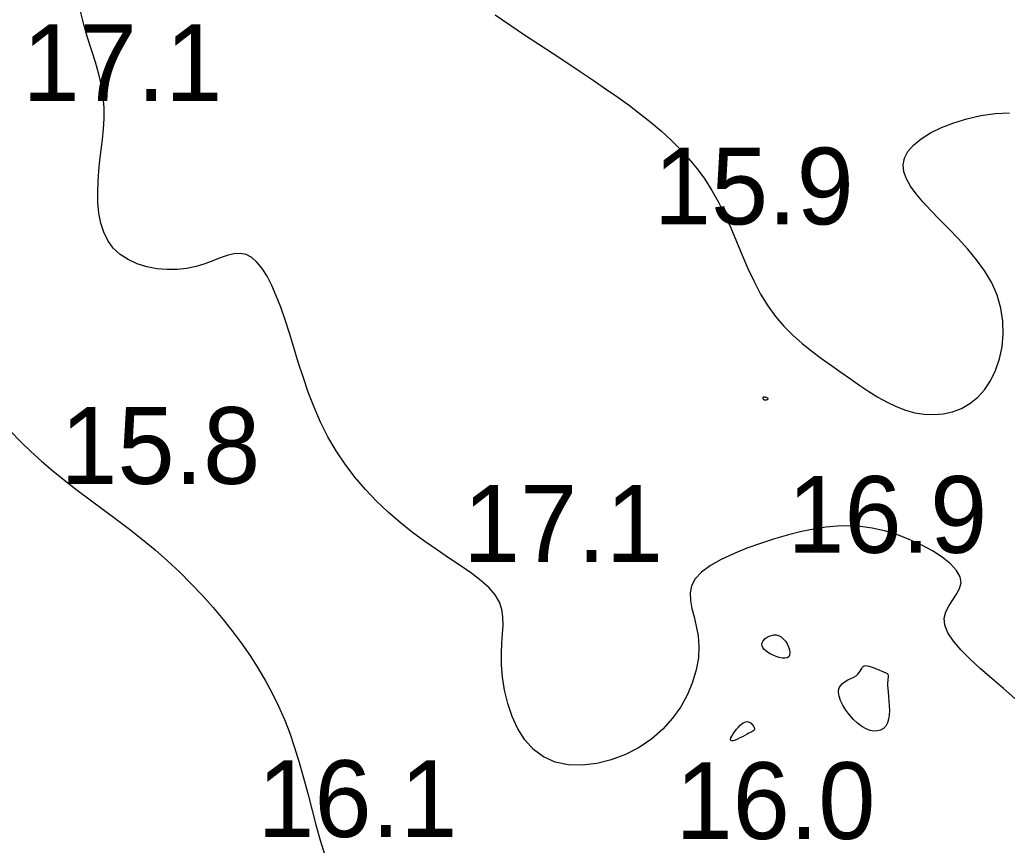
# Model space of a CAD drawing. Extents: x 3040093 to 3056816, y 408076 to 509144.
# Drawn here: x 3046214.4 to 3046278.7, y 435117.4 to 435171.2 of the extents above; entities that cross this region are included whole.
import ezdxf

# ---------------------------------------------------------------- set-up
doc = ezdxf.new("R2010")
doc.units = 0
doc.layers.add('V-CHAN-CONT-EL17', color=7, linetype='Continuous')
doc.layers.add('V-TOPO-SOUN-0610', color=7, linetype='Continuous')

msp = doc.modelspace()

# ---------------------------------------------------------------- linework, layer by layer
at = {"layer": 'V-CHAN-CONT-EL17'}
for points in [[(3046279.165, 435126.972), (3046278.418, 435127.618), (3046277.667, 435128.261), (3046276.939, 435128.896), (3046276.261, 435129.517), (3046275.661, 435130.117), (3046275.165, 435130.691), (3046274.803, 435131.232), (3046274.599, 435131.734), (3046274.571, 435132.194), (3046274.682, 435132.618), (3046274.885, 435133.015), (3046275.133, 435133.393), (3046275.377, 435133.762), (3046275.569, 435134.129), (3046275.664, 435134.505), (3046275.612, 435134.897), (3046275.378, 435135.31), (3046274.979, 435135.737), (3046274.441, 435136.165), (3046273.794, 435136.581), (3046273.065, 435136.973), (3046272.282, 435137.329), (3046271.474, 435137.637), (3046270.668, 435137.884), (3046269.885, 435138.061), (3046269.124, 435138.17), (3046268.372, 435138.214), (3046267.621, 435138.197), (3046266.86, 435138.125), (3046266.079, 435138.001), (3046265.268, 435137.829), (3046264.418, 435137.614), (3046263.525, 435137.359), (3046262.611, 435137.068), (3046261.706, 435136.745), (3046260.84, 435136.393), (3046260.042, 435136.015), (3046259.341, 435135.614), (3046258.767, 435135.194), (3046258.349, 435134.758), (3046258.107, 435134.308), (3046258.014, 435133.84), (3046258.035, 435133.349), (3046258.134, 435132.828), (3046258.276, 435132.273), (3046258.425, 435131.679), (3046258.545, 435131.039), (3046258.599, 435130.348), (3046258.56, 435129.605), (3046258.42, 435128.824), (3046258.181, 435128.022), (3046257.843, 435127.218), (3046257.407, 435126.428), (3046256.874, 435125.671), (3046256.245, 435124.965), (3046255.52, 435124.327), (3046254.703, 435123.775), (3046253.817, 435123.318), (3046252.887, 435122.968), (3046251.939, 435122.733), (3046250.998, 435122.624), (3046250.09, 435122.651), (3046249.241, 435122.824), (3046248.475, 435123.153), (3046247.814, 435123.64), (3046247.257, 435124.263), (3046246.798, 435124.991), (3046246.429, 435125.794), (3046246.146, 435126.643), (3046245.942, 435127.507), (3046245.811, 435128.356), (3046245.747, 435129.161), (3046245.74, 435129.897), (3046245.769, 435130.567), (3046245.81, 435131.18), (3046245.838, 435131.745), (3046245.828, 435132.271), (3046245.756, 435132.767), (3046245.598, 435133.242), (3046245.328, 435133.706), (3046244.929, 435134.166), (3046244.414, 435134.628), (3046243.801, 435135.099), (3046243.109, 435135.584), (3046242.357, 435136.089), (3046241.565, 435136.62), (3046240.751, 435137.181), (3046239.934, 435137.779), (3046239.131, 435138.419), (3046238.351, 435139.1), (3046237.597, 435139.822), (3046236.877, 435140.583), (3046236.195, 435141.384), (3046235.557, 435142.224), (3046234.968, 435143.1), (3046234.435, 435144.014), (3046233.959, 435144.961), (3046233.536, 435145.932), (3046233.157, 435146.917), (3046232.815, 435147.902), (3046232.5, 435148.877), (3046232.206, 435149.829), (3046231.923, 435150.748), (3046231.644, 435151.622), (3046231.361, 435152.44), (3046231.072, 435153.192), (3046230.776, 435153.871), (3046230.469, 435154.469), (3046230.15, 435154.976), (3046229.817, 435155.386), (3046229.47, 435155.689), (3046229.104, 435155.877), (3046228.719, 435155.948), (3046228.312, 435155.919), (3046227.881, 435155.815), (3046227.422, 435155.658), (3046226.932, 435155.472), (3046226.41, 435155.28), (3046225.852, 435155.106), (3046225.255, 435154.973), (3046224.62, 435154.901), (3046223.961, 435154.894), (3046223.295, 435154.955), (3046222.639, 435155.084), (3046222.01, 435155.282), (3046221.426, 435155.549), (3046220.902, 435155.889), (3046220.458, 435156.3), (3046220.104, 435156.784), (3046219.837, 435157.33), (3046219.647, 435157.928), (3046219.524, 435158.568), (3046219.459, 435159.238), (3046219.442, 435159.929), (3046219.465, 435160.629), (3046219.518, 435161.329), (3046219.591, 435162.019), (3046219.672, 435162.701), (3046219.751, 435163.38), (3046219.816, 435164.061), (3046219.855, 435164.747), (3046219.857, 435165.442), (3046219.809, 435166.152), (3046219.702, 435166.88), (3046219.527, 435167.63), (3046219.302, 435168.403), (3046219.047, 435169.2), (3046218.783, 435170.02), (3046218.531, 435170.865), (3046218.313, 435171.734)], [(3046245.333, 435171.49), (3046246.284, 435170.835), (3046247.232, 435170.195), (3046248.171, 435169.572), (3046249.093, 435168.965), (3046249.99, 435168.375), (3046250.861, 435167.8), (3046251.705, 435167.236), (3046252.52, 435166.68), (3046253.307, 435166.129), (3046254.064, 435165.58), (3046254.79, 435165.03), (3046255.485, 435164.474), (3046256.147, 435163.911), (3046256.777, 435163.333), (3046257.374, 435162.737), (3046257.939, 435162.117), (3046258.471, 435161.467), (3046258.971, 435160.781), (3046259.44, 435160.055), (3046259.876, 435159.283), (3046260.282, 435158.463), (3046260.665, 435157.606), (3046261.037, 435156.728), (3046261.408, 435155.843), (3046261.786, 435154.966), (3046262.183, 435154.113), (3046262.609, 435153.298), (3046263.072, 435152.537), (3046263.582, 435151.84), (3046264.132, 435151.203), (3046264.715, 435150.619), (3046265.323, 435150.079), (3046265.948, 435149.576), (3046266.582, 435149.102), (3046267.217, 435148.649), (3046267.845, 435148.209), (3046268.46, 435147.776), (3046269.065, 435147.357), (3046269.661, 435146.959), (3046270.253, 435146.59), (3046270.844, 435146.26), (3046271.438, 435145.975), (3046272.038, 435145.744), (3046272.647, 435145.575), (3046273.267, 435145.476), (3046273.891, 435145.451), (3046274.509, 435145.504), (3046275.113, 435145.638), (3046275.693, 435145.857), (3046276.239, 435146.166), (3046276.744, 435146.566), (3046277.197, 435147.063), (3046277.59, 435147.657), (3046277.915, 435148.334), (3046278.165, 435149.078), (3046278.332, 435149.872), (3046278.408, 435150.7), (3046278.386, 435151.545), (3046278.259, 435152.392), (3046278.018, 435153.223), (3046277.663, 435154.024), (3046277.209, 435154.793), (3046276.68, 435155.531), (3046276.098, 435156.237), (3046275.485, 435156.912), (3046274.864, 435157.556), (3046274.257, 435158.168), (3046273.687, 435158.75), (3046273.174, 435159.302), (3046272.732, 435159.827), (3046272.372, 435160.327), (3046272.106, 435160.807), (3046271.944, 435161.269), (3046271.899, 435161.717), (3046271.981, 435162.153), (3046272.202, 435162.582), (3046272.568, 435163.004), (3046273.068, 435163.413), (3046273.683, 435163.798), (3046274.397, 435164.151), (3046275.191, 435164.462), (3046276.048, 435164.723), (3046276.952, 435164.924), (3046277.884, 435165.055), (3046278.828, 435165.11)], [(3046213.777, 435144.345), (3046214.415, 435143.703), (3046215.085, 435143.06), (3046215.789, 435142.419), (3046216.529, 435141.784), (3046217.307, 435141.156), (3046218.116, 435140.532), (3046218.948, 435139.908), (3046219.796, 435139.28), (3046220.652, 435138.643), (3046221.508, 435137.993), (3046222.356, 435137.326), (3046223.188, 435136.638), (3046223.998, 435135.926), (3046224.783, 435135.192), (3046225.539, 435134.439), (3046226.267, 435133.671), (3046226.962, 435132.891), (3046227.624, 435132.103), (3046228.25, 435131.31), (3046228.838, 435130.517), (3046229.386, 435129.724), (3046229.897, 435128.927), (3046230.371, 435128.122), (3046230.812, 435127.303), (3046231.22, 435126.463), (3046231.597, 435125.599), (3046231.946, 435124.703), (3046232.268, 435123.771), (3046232.567, 435122.801), (3046232.848, 435121.8), (3046233.119, 435120.78), (3046233.386, 435119.755), (3046233.657, 435118.734), (3046233.938, 435117.73), (3046234.238, 435116.756)]]:
    msp.add_lwpolyline(points, dxfattribs=at)
for points in [[(3046262.935, 435146.408), (3046262.971, 435146.413), (3046263.006, 435146.421), (3046263.039, 435146.432), (3046263.067, 435146.445), (3046263.088, 435146.46), (3046263.1, 435146.476), (3046263.101, 435146.493), (3046263.09, 435146.51), (3046263.067, 435146.526), (3046263.037, 435146.542), (3046263.001, 435146.556), (3046262.961, 435146.568), (3046262.92, 435146.577), (3046262.881, 435146.584), (3046262.845, 435146.587), (3046262.816, 435146.586), (3046262.792, 435146.582), (3046262.773, 435146.574), (3046262.76, 435146.564), (3046262.752, 435146.551), (3046262.748, 435146.537), (3046262.748, 435146.521), (3046262.751, 435146.505), (3046262.758, 435146.488), (3046262.768, 435146.471), (3046262.782, 435146.455), (3046262.798, 435146.44), (3046262.819, 435146.427), (3046262.842, 435146.417), (3046262.87, 435146.41), (3046262.901, 435146.407)], [(3046262.914, 435130.862), (3046263.03, 435130.947), (3046263.164, 435131.019), (3046263.311, 435131.073), (3046263.466, 435131.102), (3046263.626, 435131.101), (3046263.787, 435131.063), (3046263.942, 435130.984), (3046264.089, 435130.859), (3046264.223, 435130.7), (3046264.337, 435130.516), (3046264.427, 435130.322), (3046264.488, 435130.129), (3046264.514, 435129.949), (3046264.501, 435129.794), (3046264.443, 435129.677), (3046264.337, 435129.607), (3046264.192, 435129.581), (3046264.017, 435129.591), (3046263.824, 435129.633), (3046263.621, 435129.699), (3046263.42, 435129.783), (3046263.232, 435129.88), (3046263.065, 435129.981), (3046262.929, 435130.083), (3046262.824, 435130.184), (3046262.751, 435130.285), (3046262.707, 435130.384), (3046262.693, 435130.482), (3046262.708, 435130.579), (3046262.75, 435130.675), (3046262.819, 435130.769)], [(3046270.462, 435128.764), (3046270.565, 435128.723), (3046270.655, 435128.686), (3046270.733, 435128.652), (3046270.797, 435128.618), (3046270.848, 435128.584), (3046270.885, 435128.548), (3046270.909, 435128.507), (3046270.919, 435128.461), (3046270.918, 435128.405), (3046270.911, 435128.334), (3046270.9, 435128.245), (3046270.888, 435128.132), (3046270.881, 435127.992), (3046270.879, 435127.82), (3046270.889, 435127.612), (3046270.91, 435127.365), (3046270.938, 435127.087), (3046270.966, 435126.79), (3046270.988, 435126.483), (3046270.996, 435126.177), (3046270.983, 435125.882), (3046270.944, 435125.609), (3046270.87, 435125.369), (3046270.758, 435125.169), (3046270.609, 435125.015), (3046270.428, 435124.907), (3046270.22, 435124.848), (3046269.989, 435124.839), (3046269.74, 435124.883), (3046269.477, 435124.981), (3046269.204, 435125.136), (3046268.928, 435125.347), (3046268.656, 435125.604), (3046268.4, 435125.894), (3046268.167, 435126.203), (3046267.97, 435126.52), (3046267.816, 435126.831), (3046267.716, 435127.123), (3046267.68, 435127.384), (3046267.713, 435127.604), (3046267.806, 435127.786), (3046267.944, 435127.937), (3046268.114, 435128.063), (3046268.301, 435128.171), (3046268.492, 435128.266), (3046268.672, 435128.357), (3046268.828, 435128.448), (3046268.948, 435128.545), (3046269.038, 435128.646), (3046269.105, 435128.746), (3046269.156, 435128.841), (3046269.2, 435128.927), (3046269.244, 435129), (3046269.295, 435129.056), (3046269.362, 435129.091), (3046269.45, 435129.102), (3046269.558, 435129.092), (3046269.679, 435129.064), (3046269.81, 435129.024), (3046269.947, 435128.974), (3046270.085, 435128.919), (3046270.22, 435128.863), (3046270.347, 435128.81)], [(3046261.387, 435125.313), (3046261.486, 435125.381), (3046261.576, 435125.426), (3046261.659, 435125.45), (3046261.735, 435125.456), (3046261.805, 435125.446), (3046261.87, 435125.423), (3046261.931, 435125.389), (3046261.988, 435125.346), (3046262.041, 435125.297), (3046262.088, 435125.243), (3046262.129, 435125.187), (3046262.162, 435125.13), (3046262.187, 435125.075), (3046262.203, 435125.024), (3046262.209, 435124.977), (3046262.203, 435124.938), (3046262.184, 435124.903), (3046262.151, 435124.87), (3046262.103, 435124.836), (3046262.038, 435124.799), (3046261.955, 435124.755), (3046261.852, 435124.703), (3046261.728, 435124.638), (3046261.583, 435124.561), (3046261.424, 435124.476), (3046261.26, 435124.392), (3046261.1, 435124.315), (3046260.952, 435124.252), (3046260.825, 435124.211), (3046260.728, 435124.2), (3046260.669, 435124.224), (3046260.655, 435124.29), (3046260.681, 435124.391), (3046260.74, 435124.517), (3046260.825, 435124.66), (3046260.929, 435124.81), (3046261.044, 435124.96), (3046261.163, 435125.099), (3046261.279, 435125.219)]]:
    msp.add_lwpolyline(points, close=True, dxfattribs=at)

# ---------------------------------------------------------------- texts
at = {"layer": 'V-TOPO-SOUN-0610'}
for s, p in [('17.1 ', (3046214.553, 435165.88)), ('15.9 ', (3046255.663, 435157.84)), ('15.8 ', (3046217.013, 435140.94)), ('16.9 ', (3046264.353, 435136.45)), ('17.1 ', (3046243.233, 435135.86)), ('16.1 ', (3046229.843, 435117.94)), ('16.0 ', (3046257.073, 435117.81))]:
    msp.add_text(s, height=5, dxfattribs=at).set_placement(p)

doc.saveas('drawing.dxf')
